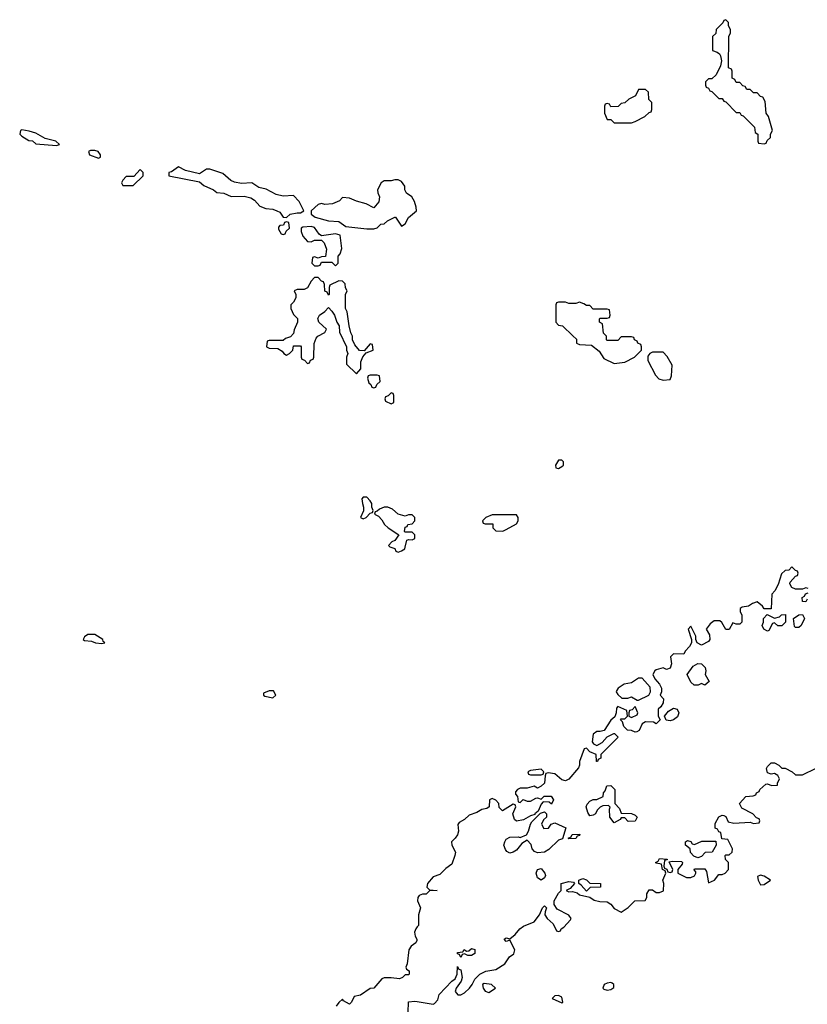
# Model space of a CAD drawing. Header units: inches. Extents: x 2701323 to 2964515, y 494916 to 722124.
# Tile 641 of 656: x 2917718 to 2922238, y 677377 to 683026. Entities that reach past the tile are written whole.
import ezdxf

# ---------------------------------------------------------------- set-up
doc = ezdxf.new("R2010")
doc.units = ezdxf.units.IN
doc.header["$MEASUREMENT"] = 0
for name, color, linetype in [('C9617', 7, 'Continuous'), ('C9618', 7, 'Continuous'), ('C9627', 7, 'Continuous'), ('C9628', 7, 'Continuous')]:
    doc.layers.add(name, color=color, linetype=linetype)

msp = doc.modelspace()

# ---------------------------------------------------------------- linework, layer by layer
at = {"layer": 'C9617', "color": 2, "elevation": 2}
for points in [[(2919847.6, 680000), (2919870, 679992), (2919876.9, 679976.9), (2919890, 679971), (2919910, 679978), (2919928.8, 679991.1), (2919930.9, 680000)], [(2920000, 677821.4), (2919991, 677810), (2919982.8, 677790), (2919987.1, 677767.1), (2919998, 677750), (2919996.9, 677743.1), (2919992, 677730), (2919964.7, 677710), (2919951.3, 677690), (2919942, 677610), (2919934, 677590), (2919938, 677578), (2919954, 677570), (2919954, 677550), (2919950, 677546), (2919930, 677546), (2919914, 677530), (2919896.9, 677523.1), (2919850, 677528.7), (2919810, 677528.7), (2919796.9, 677523.1), (2919750.9, 677469.1), (2919730, 677468), (2919674, 677430), (2919638, 677422), (2919622, 677390), (2919610, 677378), (2919576.4, 677396.4), (2919570, 677406), (2919550, 677388), (2919534.4, 677365.6)], [(2919948, 677330), (2919949.4, 677390.6), (2919984.7, 677395.3), (2920000, 677392.8)]]:
    msp.add_lwpolyline(points, dxfattribs=at)
for points in [[(2918150, 679499), (2918110, 679498), (2918090, 679486), (2918082, 679470), (2918090, 679464.7), (2918130, 679461), (2918154, 679450), (2918190, 679446.8), (2918206, 679450), (2918198, 679458), (2918195.3, 679470)], [(2919150, 679176), (2919118, 679162), (2919118, 679150), (2919125.2, 679145.2), (2919170, 679136), (2919188.7, 679150), (2919174.8, 679174.8)]]:
    msp.add_lwpolyline(points, close=True, dxfattribs=at)
at = {"layer": 'C9618', "color": 2, "elevation": 2}
for points in [[(2917730, 682394), (2917722, 682390), (2917718, 682370), (2917730, 682358), (2917770, 682332), (2917791.6, 682331.6), (2917810, 682314), (2917930, 682304.7), (2917946, 682310), (2917926, 682330), (2917864, 682344), (2917810, 682375.3), (2917772.7, 682387.3)], [(2918150, 682276), (2918124.5, 682275.5), (2918112, 682270), (2918118, 682250), (2918170, 682232), (2918182, 682238), (2918182, 682250), (2918168, 682270)], [(2918630, 682182), (2918590, 682154), (2918574, 682150), (2918574, 682130), (2918750, 682096), (2918775.2, 682075.2), (2918831, 682050), (2918850, 682034.8), (2918890, 682030.8), (2918931.2, 682011.1), (2919006.3, 682013.7), (2919044, 682004), (2919064.7, 681990), (2919096.9, 681956.9), (2919130, 681942), (2919170, 681938), (2919194, 681930), (2919210, 681922), (2919230, 681894), (2919250, 681892), (2919269.3, 681910.7), (2919310, 681918.8), (2919330, 681918), (2919348, 681930), (2919322, 681982), (2919290, 682018), (2919230, 682014), (2919190, 682024), (2919132.9, 682052.9), (2919090, 682064), (2919050, 682089.2), (2918990, 682086), (2918950, 682094), (2918930, 682104), (2918883.2, 682143.2), (2918810, 682168.7), (2918790, 682168), (2918750, 682142), (2918670, 682161.2)], [(2918410, 682166), (2918372.7, 682127.3), (2918330, 682126), (2918310, 682106), (2918302, 682090), (2918310, 682074), (2918370, 682074), (2918426, 682130), (2918426, 682150)], [(2919890, 682108), (2919870, 682108), (2919850, 682102), (2919810, 682102), (2919792, 682090), (2919772, 682050), (2919772.7, 682032.7), (2919782, 682010), (2919779.6, 681980.4), (2919750, 681946), (2919706, 681970), (2919650, 681985.2), (2919610, 682002), (2919570, 682006), (2919552.7, 681987.3), (2919514, 681970), (2919470, 681966.6), (2919450, 681972), (2919430, 681966), (2919391, 681930), (2919391.3, 681910), (2919414, 681894), (2919490, 681872.7), (2919550, 681867.3), (2919590, 681838.8), (2919710, 681825.5), (2919750, 681826.8), (2919768.8, 681831.1), (2919790, 681852), (2919810, 681854), (2919828.4, 681871.6), (2919870, 681894), (2919874, 681894), (2919910, 681842), (2919930, 681854), (2919948.7, 681891.3), (2919995.3, 681930), (2919994, 681950), (2919983.1, 681983.1), (2919968, 682010), (2919938, 682030), (2919928.7, 682050), (2919928, 682070), (2919910, 682098)], [(2919250, 681866), (2919238, 681862), (2919232.7, 681847.3), (2919210, 681846), (2919203.6, 681836.4), (2919203.6, 681823.6), (2919218, 681798), (2919230, 681794), (2919242, 681798), (2919247.3, 681812.7), (2919266, 681830), (2919262, 681862)], [(2919390, 681839), (2919343.6, 681836.4), (2919334, 681830), (2919334, 681810), (2919343.6, 681783.6), (2919370, 681754), (2919390, 681752), (2919410, 681762), (2919450, 681762), (2919465.4, 681745.4), (2919478, 681710), (2919472.7, 681667.3), (2919450, 681666), (2919430, 681658), (2919410, 681666), (2919398, 681662), (2919394, 681630), (2919410, 681614), (2919430, 681614), (2919442, 681618), (2919450, 681634), (2919510, 681634), (2919530, 681614), (2919546, 681630), (2919546, 681670), (2919556.4, 681683.6), (2919567.3, 681712.7), (2919558, 681790), (2919530, 681797.2), (2919450, 681786), (2919436.4, 681796.4), (2919410, 681834)], [(2919430, 681546), (2919410, 681546), (2919390, 681526), (2919370, 681488), (2919350, 681478), (2919310, 681478), (2919294, 681470), (2919302, 681450), (2919302, 681430), (2919290, 681406), (2919274, 681390), (2919274, 681370), (2919290, 681334), (2919311.6, 681311.6), (2919312, 681290), (2919292.7, 681247.3), (2919290, 681226), (2919272.7, 681207.3), (2919243.6, 681196.4), (2919230, 681186), (2919150, 681186), (2919138, 681182), (2919134, 681150), (2919150, 681142), (2919199.6, 681139.6), (2919223.6, 681123.6), (2919234, 681110), (2919250, 681102), (2919266, 681110), (2919286, 681130), (2919290, 681154), (2919330, 681154), (2919334, 681150), (2919334, 681090), (2919338, 681078), (2919352.7, 681072.7), (2919370, 681054), (2919382, 681058), (2919387.3, 681072.7), (2919402, 681078), (2919406, 681090), (2919407.3, 681167.3), (2919420.2, 681199.8), (2919429.1, 681210.9), (2919468.4, 681231.6), (2919478, 681250), (2919435.3, 681290), (2919428.8, 681311.1), (2919438, 681330), (2919468.4, 681351.6), (2919490, 681374), (2919510, 681354), (2919524.7, 681330), (2919538, 681290), (2919552, 681270), (2919552.7, 681232.7), (2919594, 681150), (2919594, 681130), (2919602, 681110), (2919594, 681090), (2919594, 681050), (2919650, 680994), (2919676.4, 681023.6), (2919676.4, 681063.6), (2919687.3, 681092.7), (2919706, 681114), (2919746, 681130), (2919742, 681162), (2919730, 681166), (2919694, 681126), (2919667.3, 681127.3), (2919640.4, 681160.4), (2919628.4, 681188.4), (2919628, 681210), (2919618, 681230), (2919608, 681270), (2919598, 681350), (2919588, 681370), (2919588, 681450), (2919598, 681470), (2919588.4, 681488.4), (2919586, 681510), (2919570, 681526), (2919550, 681528), (2919498, 681502), (2919494, 681490), (2919494, 681450), (2919490, 681446), (2919482, 681462), (2919468.4, 681468.4), (2919467.3, 681507.3), (2919462, 681522), (2919450, 681526)], [(2919770, 680986), (2919730, 680986), (2919718, 680982), (2919714, 680970), (2919722, 680942), (2919732.7, 680932.7), (2919738, 680918), (2919750, 680914), (2919762, 680918), (2919767.3, 680932.7), (2919786, 680950), (2919782, 680982)], [(2919850, 680886), (2919832.7, 680867.3), (2919818, 680862), (2919814, 680850), (2919818, 680838), (2919850, 680822), (2919866, 680830), (2919866, 680870), (2919862, 680882)], [(2919710, 680286), (2919690, 680286), (2919682, 680278), (2919684.7, 680250), (2919692, 680230), (2919692, 680208), (2919674, 680170), (2919690, 680162), (2919706, 680170), (2919730, 680194), (2919742, 680198), (2919746, 680210), (2919738, 680230), (2919738, 680250), (2919730, 680266)]]:
    msp.add_lwpolyline(points, close=True, dxfattribs=at)
msp.add_lwpolyline([(2919930.9, 680000), (2919940.2, 680039.8), (2919950, 680044.7), (2919970, 680042), (2919986, 680050), (2919986, 680070), (2919970, 680086), (2919930, 680086), (2919926, 680090), (2919930, 680114), (2919942, 680118), (2919946, 680130), (2919970, 680134), (2919986, 680150), (2919986, 680170), (2919970, 680186), (2919950, 680186), (2919930, 680178), (2919890, 680188.7), (2919858, 680218), (2919830, 680228.7), (2919810, 680228.7), (2919782, 680218), (2919770, 680206), (2919758, 680202), (2919754, 680190), (2919776.9, 680176.9), (2919796.9, 680156.9), (2919812, 680130), (2919832, 680110), (2919894, 680070), (2919870, 680038), (2919854, 680030), (2919834, 680010), (2919842, 680002), (2919847.6, 680000)], dxfattribs=at)
at = {"layer": 'C9627', "color": 2, "elevation": 2}
for points in [[(2922242, 679762), (2922230, 679766), (2922210, 679758), (2922170, 679758), (2922148.8, 679768.9), (2922138, 679790), (2922140.4, 679799.6), (2922170, 679834), (2922182, 679838), (2922186, 679850), (2922182, 679862), (2922170, 679866), (2922150, 679886), (2922131.6, 679868.4), (2922110, 679866), (2922090, 679846), (2922070, 679786), (2922051.6, 679748.4), (2922034, 679730), (2922030, 679646), (2921990, 679646), (2921980.4, 679660.4), (2921950, 679686), (2921923.6, 679676.4), (2921899.6, 679660.4), (2921863.6, 679656.4), (2921852.7, 679647.3), (2921852, 679630), (2921862, 679610), (2921862, 679570), (2921850, 679558), (2921830, 679558), (2921810, 679566), (2921790, 679528), (2921770, 679528), (2921748.4, 679568.4), (2921736.4, 679576.4), (2921703.6, 679576.4), (2921679.6, 679560.4), (2921658, 679530), (2921676.9, 679496.9), (2921678, 679470), (2921670, 679458), (2921630, 679438), (2921606, 679450), (2921598, 679470), (2921598, 679490), (2921570, 679546), (2921554, 679530), (2921574, 679470), (2921574, 679450), (2921562, 679430), (2921536.9, 679403.1), (2921530, 679386), (2921470, 679388), (2921452, 679370), (2921458, 679330), (2921450, 679306), (2921430, 679298), (2921410, 679308), (2921370, 679295.3), (2921362, 679290), (2921352, 679270), (2921363.6, 679243.6), (2921390, 679214), (2921402, 679190), (2921402, 679170), (2921394, 679150), (2921412, 679130), (2921410, 679106), (2921396.9, 679083.1), (2921382, 679070), (2921382, 679030), (2921394, 679010), (2921370, 678986), (2921355.3, 678995.3), (2921310, 678998), (2921290, 678986), (2921272.7, 678947.3), (2921259.6, 678940.4), (2921250, 678938), (2921230, 678948), (2921206, 678950), (2921186, 678970), (2921178, 678998), (2921166, 679010), (2921170, 679014), (2921190, 679014), (2921206, 679030), (2921202, 679062), (2921150, 679086), (2921143.6, 679076.4), (2921142, 679050), (2921132.7, 679027.3), (2921110, 679008), (2921071.3, 678948.7), (2921050, 678942), (2921030, 678942), (2921010, 678926), (2921003.6, 678883.6), (2921011.6, 678871.6), (2921030, 678862), (2921060.4, 678879.6), (2921088.7, 678911.3), (2921128.4, 678931.6), (2921131.6, 678931.6), (2921152, 678910), (2921054, 678810), (2921054, 678790), (2921038, 678782), (2921034, 678770), (2921028, 678770), (2921026, 678810), (2920990, 678826), (2920970, 678846), (2920958, 678842), (2920931.3, 678770), (2920931.2, 678748.9), (2920925.4, 678734.6), (2920870, 678668), (2920850, 678659), (2920830, 678664), (2920790, 678699), (2920750, 678706), (2920738, 678702), (2920732.7, 678687.3), (2920730, 678646), (2920711.6, 678628.4), (2920690, 678618), (2920670, 678628), (2920630, 678618), (2920590, 678618), (2920574, 678610), (2920563.6, 678596.4), (2920563.6, 678583.6), (2920574, 678570), (2920578, 678538), (2920590, 678534), (2920608, 678552), (2920630, 678542), (2920650, 678542), (2920680.4, 678559.6), (2920690, 678562), (2920710, 678554), (2920728.4, 678571.6), (2920768.4, 678571.6), (2920782, 678550), (2920770, 678526), (2920756.4, 678536.4), (2920722, 678538), (2920710, 678526), (2920694, 678486), (2920674, 678470), (2920674, 678466), (2920650, 678458), (2920610, 678435.3), (2920570, 678428), (2920558, 678438), (2920548.7, 678470), (2920566, 678510), (2920562, 678522), (2920550, 678526), (2920488, 678488), (2920470, 678506), (2920468, 678530), (2920450, 678548), (2920430, 678558), (2920414, 678550), (2920411.3, 678510), (2920399.8, 678500.2), (2920370, 678494), (2920342, 678478), (2920296.9, 678463.1), (2920270, 678438), (2920239.6, 678420.4), (2920231.6, 678408.4), (2920236, 678370), (2920231.3, 678350), (2920218, 678330), (2920196, 678310), (2920198.8, 678290), (2920218.8, 678250), (2920216, 678230), (2920198, 678182), (2920163.5, 678156.5), (2920130, 678122), (2920090, 678108), (2920058, 678070), (2920054, 678050), (2920070, 678034), (2920114, 678030), (2920070, 678028), (2920050.7, 678009.3), (2920030, 678008.7), (2920010, 678002), (2920002.8, 677990), (2920000.7, 677970), (2920018, 677930), (2920006.8, 677890), (2920006.8, 677830), (2920000, 677821.4)], [(2922238, 679702), (2922230, 679686), (2922210, 679688), (2922208.4, 679711.6), (2922222, 679718), (2922227.3, 679732.7), (2922242, 679738)], [(2920000, 677392.8), (2920090, 677378), (2920099, 677381), (2920118, 677402), (2920126, 677434), (2920198, 677510), (2920216.5, 677523.5), (2920229, 677550), (2920230, 677594), (2920238, 677578), (2920250, 677574), (2920258, 677530), (2920250.9, 677509.1), (2920222, 677470), (2920218, 677450), (2920231.6, 677431.6), (2920250, 677431.3), (2920270, 677442.8), (2920299, 677470), (2920315.3, 677490), (2920330, 677522), (2920358, 677550), (2920392.7, 677567.3), (2920450, 677577.3), (2920502, 677610), (2920528, 677650), (2920553.6, 677666.4), (2920559, 677690), (2920530, 677746), (2920510, 677738), (2920498, 677750), (2920510, 677758), (2920530, 677752), (2920562, 677778), (2920588, 677810), (2920610, 677824.7), (2920670, 677851), (2920702, 677890), (2920718, 677930), (2920730, 677942), (2920742, 677930), (2920732.7, 677907.3), (2920732, 677890), (2920744.7, 677870), (2920778.8, 677838.8), (2920798, 677798), (2920810, 677794), (2920822, 677798), (2920826, 677810), (2920840.4, 677819.6), (2920879, 677861), (2920882, 677870), (2920870, 677888), (2920802, 677922), (2920786, 677950), (2920786, 677970), (2920810, 678014), (2920826, 678030), (2920826, 678070), (2920870, 678081), (2920896.9, 678076.9), (2920902, 678070), (2920878, 678042), (2920854, 678030), (2920870, 678022), (2920890, 678024.7), (2920916.9, 678016.9), (2920930, 678004.7), (2920990, 677992), (2921014.8, 677974.8), (2921047.1, 677967.1), (2921090, 677964.7), (2921110, 677952), (2921130, 677926), (2921170, 677906), (2921210, 677932), (2921249, 677971), (2921308, 677972), (2921318, 677990), (2921318, 678010), (2921330, 678034), (2921350, 678034), (2921370, 678018), (2921390, 678018), (2921412.5, 678027.5), (2921415.3, 678070), (2921408, 678090), (2921426, 678130), (2921422, 678142), (2921406, 678150), (2921402, 678182), (2921370, 678186), (2921366, 678190), (2921382, 678198), (2921390, 678214), (2921434, 678210), (2921434, 678206), (2921418, 678202), (2921414, 678170), (2921418, 678158), (2921432.7, 678152.7), (2921438, 678138), (2921450, 678134), (2921462, 678138), (2921466, 678150), (2921446, 678194), (2921462, 678198), (2921516.9, 678196.9), (2921522, 678190), (2921519.6, 678180.4), (2921494, 678150), (2921494, 678130), (2921545.4, 678105.4), (2921570, 678104.7), (2921590, 678114), (2921598, 678130), (2921598, 678138), (2921588.4, 678148.4), (2921590, 678154), (2921650, 678154), (2921659.6, 678139.6), (2921670, 678074), (2921706, 678090), (2921730, 678122), (2921750, 678122), (2921766, 678130), (2921786, 678150), (2921786, 678190), (2921768.4, 678208.4), (2921766, 678230), (2921770, 678234), (2921790, 678234), (2921806, 678250), (2921808, 678270), (2921782, 678322), (2921747.3, 678327.3), (2921742, 678362), (2921730, 678366), (2921722, 678382), (2921708.4, 678388.4), (2921710, 678414), (2921730, 678452), (2921750, 678462), (2921759.6, 678459.6), (2921770, 678454), (2921784.7, 678424.7), (2921816.9, 678416.9), (2921910, 678422), (2921930, 678414), (2921962, 678418), (2921966, 678430), (2921962, 678442), (2921947.3, 678447.3), (2921926, 678470), (2921862, 678502), (2921848, 678530), (2921886, 678570), (2921927.3, 678572.7), (2921942, 678578), (2921946, 678590), (2921962, 678598), (2921966, 678610), (2922000.4, 678639.6), (2922010, 678642), (2922032.7, 678632.7), (2922066, 678634), (2922066, 678646), (2922078, 678670), (2922068, 678690), (2922050, 678702), (2922030, 678698), (2922010, 678706), (2922004, 678730), (2922010, 678742), (2922030, 678762), (2922050, 678762), (2922074, 678750), (2922092, 678732), (2922111.2, 678731.1), (2922151.6, 678711.6), (2922170, 678694), (2922210, 678694), (2922288.4, 678731.6)]]:
    msp.add_lwpolyline(points, dxfattribs=at)
for points in [[(2922068.4, 679548.4), (2922050, 679566), (2922038, 679562), (2922018, 679522), (2922010, 679518), (2921988.8, 679528.9), (2921978, 679550), (2921986, 679570), (2921986, 679590), (2922007.3, 679612.7), (2922050, 679592), (2922079, 679601), (2922090, 679612), (2922112.7, 679612.7), (2922112, 679570), (2922091.2, 679548.9)], [(2922170, 679538), (2922164.7, 679544.7), (2922158, 679590), (2922188.4, 679611.6), (2922210, 679614), (2922222, 679590), (2922202, 679550), (2922190, 679538)], [(2921650, 679208.7), (2921630, 679218), (2921611.2, 679208.9), (2921588.4, 679208.4), (2921570, 679226), (2921548.4, 679268.4), (2921583.1, 679316.9), (2921610, 679332), (2921630.9, 679330.9), (2921651.3, 679310), (2921656, 679290), (2921652, 679270), (2921674, 679230)], [(2921290, 679248), (2921270, 679248), (2921230, 679222), (2921186.8, 679213.2), (2921152, 679190), (2921143.6, 679176.4), (2921142, 679170), (2921150, 679154), (2921172.7, 679132.7), (2921207.3, 679132.7), (2921230, 679142), (2921262, 679122), (2921270, 679122), (2921328.4, 679151.6), (2921338, 679170), (2921336.4, 679196.4)], [(2921250, 679086), (2921232.7, 679067.3), (2921218, 679062), (2921214, 679050), (2921214, 679030), (2921230, 679022), (2921262, 679038), (2921266, 679050)], [(2921450, 679004), (2921428, 679008), (2921418, 679030), (2921441.2, 679058.8), (2921470, 679076), (2921491, 679071), (2921501, 679050), (2921493.4, 679026.6), (2921470, 679009)], [(2920710, 678726), (2920650, 678718), (2920634, 678710), (2920638, 678698), (2920650, 678694), (2920710, 678694), (2920722, 678698), (2920726, 678710)], [(2921210, 678426), (2921190, 678446), (2921170, 678446), (2921163.6, 678436.4), (2921130, 678418), (2921104, 678450), (2921103.1, 678496.9), (2921107.3, 678507.3), (2921098, 678518), (2921064.7, 678515.3), (2921050, 678508.7), (2921031.3, 678490), (2921022, 678470), (2921010, 678462), (2920990, 678458), (2920978, 678478), (2920968.7, 678510), (2920974.6, 678525.4), (2920990, 678542), (2921010, 678552), (2921030, 678552), (2921066, 678570), (2921068, 678590), (2921078, 678602), (2921088, 678630), (2921110, 678632), (2921134, 678610), (2921134, 678530), (2921159.8, 678499.8), (2921170, 678474), (2921230, 678472), (2921250, 678462), (2921262, 678450), (2921250, 678428)], [(2920726, 678386), (2920753.2, 678386.8), (2920768.8, 678411.1), (2920790, 678418), (2920851.3, 678390), (2920832.7, 678327.3), (2920810, 678318), (2920755.2, 678264.8), (2920730, 678249.2), (2920690, 678245.2), (2920672.9, 678252.9), (2920659, 678270), (2920653.2, 678293.2), (2920630, 678318), (2920599.6, 678300.4), (2920570, 678261.2), (2920550, 678249), (2920530, 678244), (2920513.2, 678253.2), (2920505.6, 678265.6), (2920497.2, 678290), (2920501.2, 678310), (2920510, 678324.7), (2920530, 678336), (2920578, 678338), (2920590, 678334), (2920626, 678350), (2920638, 678370), (2920648.7, 678411.3), (2920656.4, 678423.6), (2920706, 678474), (2920730, 678482), (2920742, 678470), (2920742, 678450), (2920724.7, 678435.3), (2920712, 678410)], [(2920870, 678326), (2920866, 678330), (2920882, 678338), (2920888.7, 678351.3), (2920932.7, 678352.7), (2920930, 678346), (2920918, 678342), (2920910, 678328)], [(2921590, 678294), (2921632.7, 678312.7), (2921712.7, 678312.7), (2921714, 678290), (2921692, 678250), (2921652.7, 678247.3), (2921630, 678226), (2921610, 678218), (2921587.3, 678227.3), (2921568.4, 678248.4), (2921566, 678270), (2921538, 678290), (2921538, 678310), (2921550, 678316), (2921570, 678312), (2921578, 678298)], [(2920710, 678088.7), (2920690, 678102), (2920681.2, 678130), (2920689.4, 678150.6), (2920710, 678156), (2920732, 678130), (2920736, 678116), (2920730, 678102)], [(2921970, 678117.2), (2921952, 678110), (2921956, 678090), (2921970, 678062), (2921990, 678064.7), (2922026, 678090), (2921990, 678112.7)], [(2920970, 678026), (2920940.4, 678060.4), (2920926, 678070), (2920926, 678090), (2920950, 678098), (2920970, 678092), (2920990, 678072), (2921052, 678070), (2921050.7, 678049.3), (2920992.7, 678047.3)], [(2920290, 677658), (2920270, 677666), (2920258, 677662), (2920250, 677646), (2920242, 677662), (2920230, 677666), (2920230, 677674), (2920262, 677678), (2920268.8, 677691.1), (2920282, 677682), (2920295.3, 677684.7), (2920310, 677698), (2920330.9, 677690.9), (2920330, 677668), (2920310, 677658)], [(2920383.6, 677496.4), (2920374, 677490), (2920378, 677470), (2920390, 677452), (2920410, 677444.7), (2920448, 677470), (2920426, 677490)], [(2921110, 677502), (2921090, 677499), (2921072, 677490), (2921064.7, 677470), (2921070, 677464.7), (2921090, 677458), (2921110, 677462), (2921127.3, 677472.7), (2921128, 677490), (2921119, 677499)], [(2920810, 677428), (2920790, 677426), (2920774, 677410), (2920830, 677386), (2920835.3, 677390), (2920830, 677418)]]:
    msp.add_lwpolyline(points, close=True, dxfattribs=at)
at = {"layer": 'C9628', "color": 2, "elevation": 2}
for points in [[(2921770, 683026), (2921758, 683022), (2921752.7, 683007.3), (2921714, 682970), (2921712.7, 682947.3), (2921694, 682930), (2921694, 682850), (2921719.8, 682839.8), (2921734, 682830), (2921739.6, 682819.6), (2921744.7, 682790), (2921739.6, 682760.4), (2921714, 682710), (2921690, 682686), (2921670, 682686), (2921654, 682670), (2921654, 682650), (2921658, 682638), (2921670, 682634), (2921678, 682618), (2921690, 682614), (2921730, 682574), (2921750, 682574), (2921758, 682558), (2921770, 682554), (2921830, 682494), (2921850, 682494), (2921858, 682478), (2921870, 682474), (2921912.7, 682432.7), (2921934, 682410), (2921938, 682378), (2921954, 682370), (2921954, 682330), (2921958, 682318), (2921990, 682314), (2922002, 682318), (2922007.3, 682332.7), (2922026, 682350), (2922026, 682370), (2922038, 682390), (2922015.3, 682470), (2922002, 682490), (2921996.4, 682556.4), (2921982, 682582), (2921970, 682586), (2921950, 682606), (2921930, 682606), (2921910, 682626), (2921890, 682626), (2921882, 682642), (2921867.3, 682647.3), (2921850, 682666), (2921830, 682666), (2921822, 682682), (2921806, 682690), (2921806, 682730), (2921802, 682742), (2921786, 682750), (2921788, 682930), (2921798, 682950), (2921798, 682970), (2921786, 682990), (2921786, 683010)], [(2921310, 682626), (2921270, 682626), (2921251.2, 682588.9), (2921214, 682570), (2921191.6, 682548.4), (2921170, 682546), (2921151.6, 682528.4), (2921110, 682526), (2921102, 682542), (2921090, 682546), (2921078, 682542), (2921074, 682530), (2921074, 682490), (2921090, 682454), (2921110, 682454), (2921130, 682434), (2921230, 682434), (2921250, 682442), (2921306, 682470), (2921330, 682494), (2921342, 682498), (2921346, 682510), (2921346, 682550), (2921328.4, 682568.4), (2921326, 682610)], [(2920930, 681406), (2920910, 681398), (2920870, 681398), (2920850, 681406), (2920810, 681406), (2920798, 681402), (2920794, 681390), (2920794, 681290), (2920810, 681274), (2920834, 681270), (2920892.7, 681212.7), (2920912.7, 681192.7), (2920914, 681170), (2920930, 681162), (2920999.6, 681159.6), (2921043.6, 681123.6), (2921070, 681082), (2921130, 681054), (2921190, 681062), (2921246, 681090), (2921286, 681130), (2921286, 681150), (2921282, 681162), (2921266, 681170), (2921262, 681182), (2921246, 681190), (2921242, 681202), (2921230, 681206), (2921170, 681206), (2921150, 681186), (2921090, 681186), (2921086, 681190), (2921086, 681210), (2921068.4, 681228.4), (2921062, 681282), (2921046, 681290), (2921046, 681310), (2921050, 681314), (2921090, 681314), (2921102, 681318), (2921106, 681330), (2921102, 681362), (2921090, 681366), (2921010, 681366), (2920990, 681386), (2920970, 681386), (2920956.4, 681396.4)], [(2921410, 681118), (2921350, 681118), (2921334, 681110), (2921323.6, 681096.4), (2921322, 681070), (2921366.4, 680986.4), (2921386.4, 680966.4), (2921410, 680958), (2921450, 680962), (2921458, 680982), (2921463.1, 681043.1), (2921434.6, 681094.6)], [(2920830, 680498), (2920810, 680498), (2920792, 680470), (2920794, 680454), (2920810, 680452), (2920830, 680462), (2920838, 680470), (2920838, 680490)], [(2920570, 680186), (2920430, 680186), (2920394, 680170), (2920374, 680150), (2920378, 680138), (2920390, 680134), (2920432.7, 680132.7), (2920434, 680110), (2920450, 680094), (2920490, 680092), (2920510, 680102), (2920570, 680134), (2920578, 680150), (2920578, 680170)]]:
    msp.add_lwpolyline(points, close=True, dxfattribs=at)

doc.saveas('drawing.dxf')
